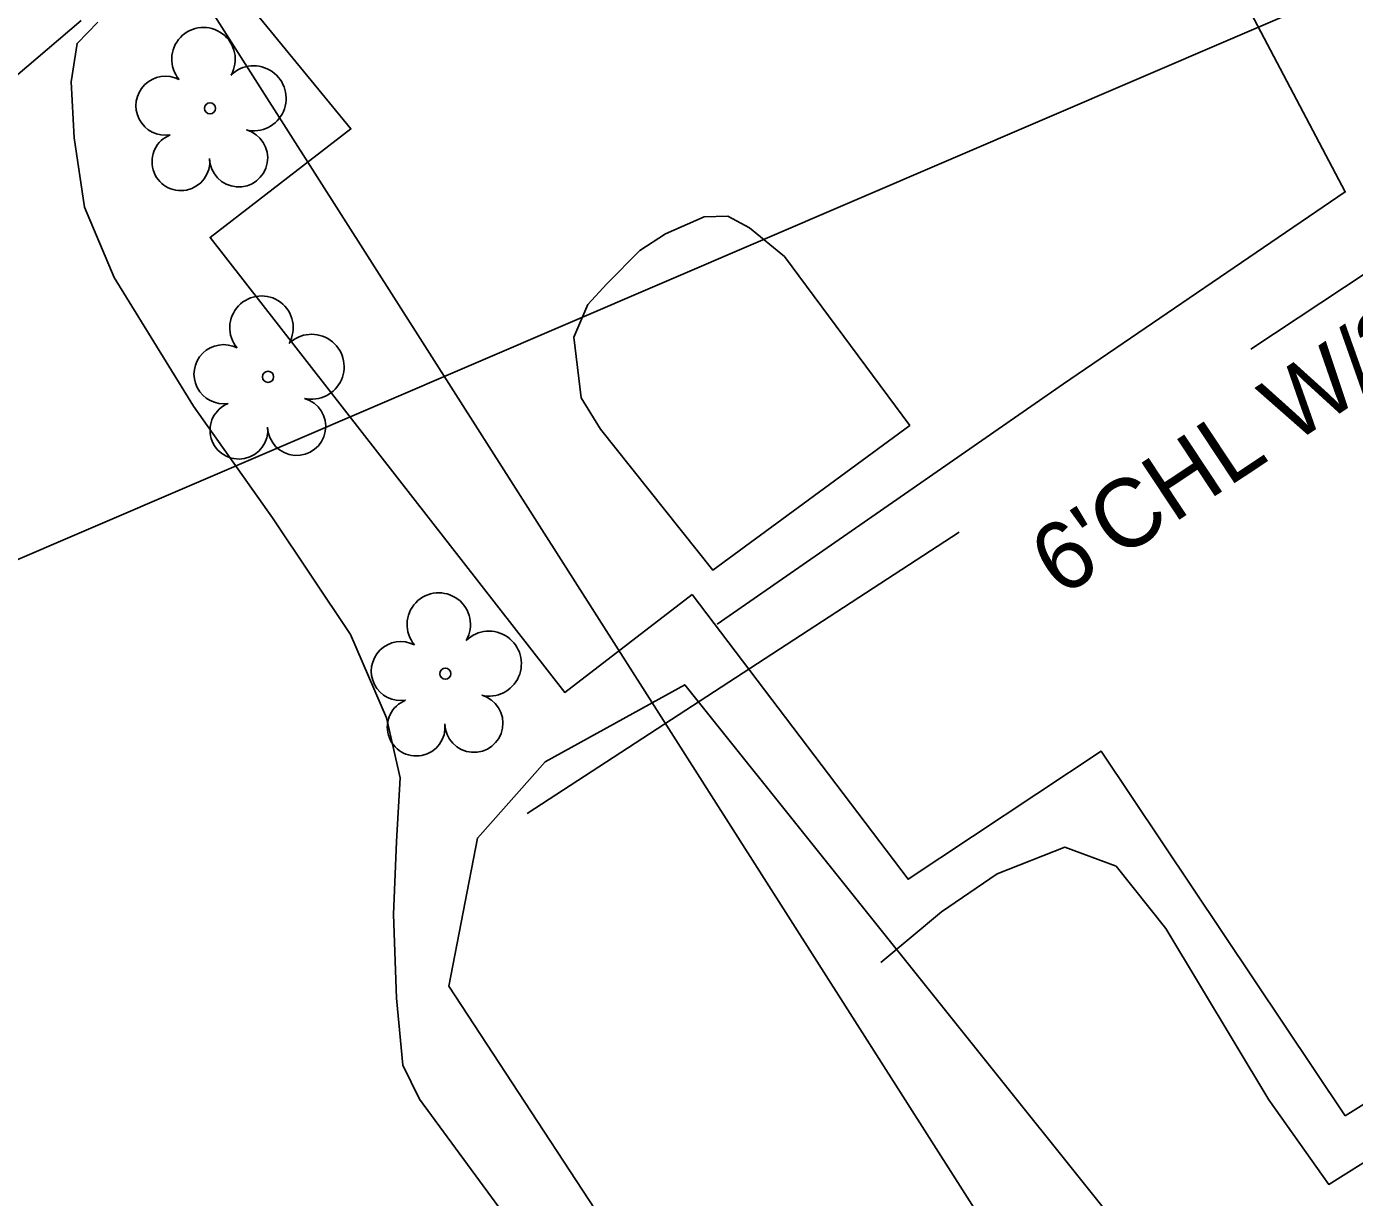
# Model space of a CAD drawing. Extents: x 2100323 to 2109811, y 740376 to 749755.
# Drawn here: x 2107211.2 to 2107288.8, y 745578.3 to 745646.8 of the extents above; entities that cross this region are included whole.
import ezdxf

# ---------------------------------------------------------------- set-up
doc = ezdxf.new("R2010")
doc.units = 0
for name, color, linetype in [('Exist Horizontal Alignment', 7, 'Continuous'), ('Exist Other Culture Fence Line', 7, 'Continuous'), ('Exist Other Culture Fence Line Text', 7, 'Continuous'), ('Exist Property Line', 7, 'Continuous'), ('Exist Right of Way Easement Line', 7, 'Continuous'), ('Exist Right of Way Line', 7, 'Continuous'), ('Exist Roads Change in Surface', 7, 'Continuous'), ('Exist Roads EOP', 7, 'Continuous'), ('Exist Roads EOP Other', 7, 'Continuous'), ('Exist Vegetation Hedge Row', 7, 'Continuous'), ('Exist Vegetation Tree CELL', 7, 'Continuous'), ('Exist Vegetation Woods Line', 7, 'Continuous')]:
    doc.layers.add(name, color=color, linetype=linetype)

msp = doc.modelspace()

# ---------------------------------------------------------------- linework, layer by layer
at = {"layer": 'Exist Horizontal Alignment'}
for centre, end in [((2108313.039, 744202.319), 140.953581), ((2108362.296, 744184.071), 134.633612)]:
    msp.add_arc(centre, 1909.859, 114.452054, end, dxfattribs=at)
at = {"layer": 'Exist Other Culture Fence Line'}
for points in [[(2107282.758, 745627.898), (2107339.076, 745665.202)], [(2107240.429, 745600.753), (2107265.703, 745617.194)]]:
    msp.add_lwpolyline(points, dxfattribs=at)
at = {"layer": 'Exist Property Line'}
msp.add_line((2107218.575, 745653.025), (2107311.084, 745507.803), dxfattribs=at)
at = {"layer": 'Exist Right of Way Easement Line'}
msp.add_line((2107005.232, 745527.473), (2107855.292, 745892.199), dxfattribs=at)
at = {"layer": 'Exist Right of Way Line'}
msp.add_arc((2109186.342, 742925.753), 3016, 111.395676, 130.606406, dxfattribs=at)
at = {"layer": 'Exist Roads Change in Surface'}
for points in [[(2107251.544, 745611.814), (2107271.801, 745625.866), (2107288.27, 745637.098), (2107278.59, 745655.47), (2107278.665, 745656.417), (2107279.528, 745657.033), (2107276.793, 745661.496), (2107287.578, 745668.569), (2107292.421, 745665.544), (2107296.982, 745660.24), (2107297.172, 745662.796), (2107298.244, 745665.251), (2107300.174, 745667.188), (2107302.477, 745668.317), (2107305.568, 745668.643), (2107307.799, 745667.983), (2107309.696, 745666.749), (2107318.019, 745655.134)], [(2107262.812, 745623.435), (2107255.474, 745633.324), (2107253.44, 745634.998), (2107252.173, 745635.683), (2107250.793, 745635.631), (2107248.529, 745634.647), (2107247.018, 745633.674), (2107245.091, 745631.732), (2107243.979, 745630.505), (2107243.161, 745628.608), (2107243.583, 745625.063), (2107244.724, 745623.226), (2107251.3, 745614.977), (2107262.812, 745623.435)]]:
    msp.add_lwpolyline(points, dxfattribs=at)
at = {"layer": 'Exist Roads EOP'}
msp.add_lwpolyline([(2107196.193, 745631.641), (2107214.346, 745647.116)], dxfattribs=at)
at = {"layer": 'Exist Roads EOP Other'}
for points in [[(2107222.892, 745649.604), (2107230.131, 745640.78), (2107221.896, 745634.434), (2107242.634, 745607.831), (2107250.077, 745613.551)], [(2107234.143, 745584.042), (2107233.167, 745586.033), (2107232.799, 745589.961), (2107232.609, 745594.848), (2107232.788, 745599.118), (2107233.002, 745602.84), (2107232.203, 745606.339), (2107230.112, 745611.219), (2107225.537, 745618.033), (2107220.922, 745624.57), (2107216.292, 745632.089), (2107214.556, 745636.211), (2107213.948, 745640.253), (2107213.765, 745643.531), (2107214.12, 745645.775), (2107215.326, 745647.031)], [(2107288.275, 745583.081), (2107326.718, 745607.083), (2107305.744, 745640.513), (2107312.393, 745644.409), (2107322.053, 745629.195), (2107329.454, 745633.725), (2107351.151, 745601.089), (2107371.896, 745614.704), (2107382.723, 745597.329), (2107418.93, 745620.563)], [(2107250.077, 745613.551), (2107262.705, 745596.908), (2107273.997, 745604.399), (2107288.275, 745583.081)], [(2107239.587, 745551.203), (2107251.401, 745560.538), (2107234.143, 745584.042)]]:
    msp.add_lwpolyline(points, dxfattribs=at)
at = {"layer": 'Exist Vegetation Hedge Row'}
msp.add_lwpolyline([(2107261.105, 745592.04), (2107264.669, 745594.996), (2107267.926, 745597.234), (2107271.879, 745598.791), (2107274.869, 745597.672), (2107277.77, 745594.035), (2107283.801, 745584.01), (2107287.31, 745579.066), (2107301.915, 745588.226), (2107317.24, 745597.848), (2107327.442, 745604.502), (2107330.283, 745606.789), (2107320.167, 745623.012), (2107323.787, 745627.381), (2107329.015, 745630.725), (2107350.474, 745597.57), (2107371.341, 745611.108), (2107391.728, 745580.227)], dxfattribs=at)
at = {"layer": 'Exist Vegetation Tree CELL'}
for p, q in [((2107221.891, 745641.982), (2107221.891, 745641.982)), ((2107225.285, 745626.285), (2107225.285, 745626.285)), ((2107235.649, 745608.927), (2107235.649, 745608.927))]:
    msp.add_line(p, q, dxfattribs=at)
for centre in [(2107221.891, 745641.982), (2107225.285, 745626.285), (2107235.649, 745608.927)]:
    msp.add_circle(centre, 0.326, dxfattribs=at)
for centre, radius, start, end in [((2107221.507, 745644.855), 1.856, 330.16508, 219.71335), ((2107224.44, 745642.57), 1.899, 257.1011, 134.19993), ((2107219.286, 745642.135), 1.727, 62.66361, 279.3457), ((2107220.187, 745638.861), 1.689, 111.56708, 6.23104), ((2107223.564, 745639.082), 1.698, 181.28216, 74.55999), ((2107224.9, 745629.158), 1.856, 330.16508, 219.71335), ((2107227.834, 745626.874), 1.899, 257.1011, 134.19993), ((2107222.679, 745626.439), 1.727, 62.66361, 279.3457), ((2107223.581, 745623.164), 1.689, 111.56708, 6.23104), ((2107226.957, 745623.386), 1.698, 181.28216, 74.55999), ((2107235.265, 745611.8), 1.856, 330.16508, 219.71335), ((2107233.044, 745609.08), 1.727, 62.66361, 279.3457), ((2107238.198, 745609.515), 1.899, 257.1011, 134.19993), ((2107237.322, 745606.027), 1.698, 181.28216, 74.55999), ((2107233.945, 745605.806), 1.689, 111.56708, 6.23104)]:
    msp.add_arc(centre, radius, start, end, dxfattribs=at)
at = {"layer": 'Exist Vegetation Woods Line'}
msp.add_lwpolyline([(2107248.105, 745571.945), (2107235.854, 745590.664), (2107237.522, 745599.313), (2107241.486, 745603.777), (2107249.651, 745608.284), (2107274.587, 745577.131)], dxfattribs=at)

# ---------------------------------------------------------------- texts
at = {"layer": 'Exist Other Culture Fence Line Text'}
msp.add_text("6'CHL W/3BW", height=4, rotation=33.5195, dxfattribs=at).set_placement((2107271.656, 745613.348))

doc.saveas('drawing.dxf')
